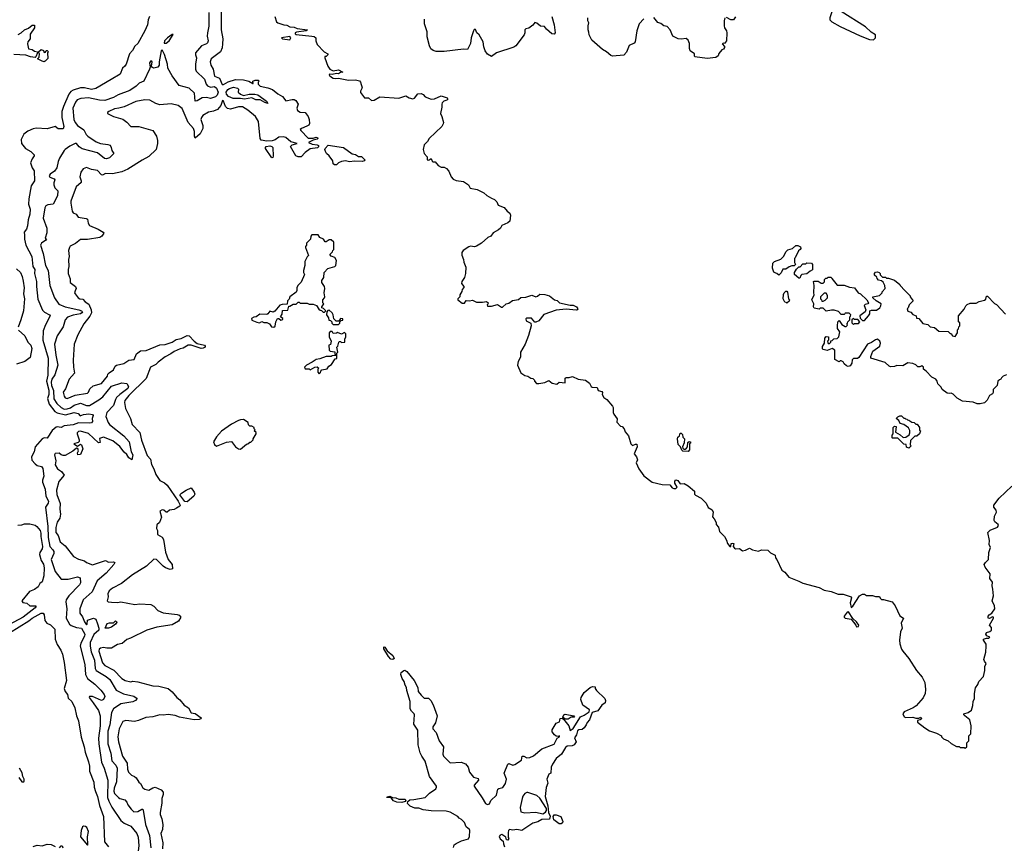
# Model space of a CAD drawing. Extents: x 1933546 to 2138868, y 524910 to 667279.
# Tile 393 of 466: x 2092663 to 2102433, y 566719 to 574925. Entities that reach past the tile are written whole.
import ezdxf

# ---------------------------------------------------------------- set-up
doc = ezdxf.new("R2010")
doc.units = 0

msp = doc.modelspace()

# ---------------------------------------------------------------- linework, layer by layer
at = {"layer": '0CON10XD'}
for points in [[(2094541.1, 574995), (2094538.3, 574861.7), (2094526.2, 574795), (2094522.4, 574762.4), (2094531.4, 574715), (2094525.7, 574695), (2094515, 574684.3), (2094466.2, 574663.8), (2094407.5, 574595), (2094406.2, 574575), (2094417.3, 574545), (2094407.1, 574482.9), (2094406.7, 574435), (2094415, 574412.7), (2094495, 574333.9), (2094512.1, 574285), (2094525, 574268.1), (2094555, 574255.8), (2094595, 574261.5), (2094615, 574244.3), (2094630.9, 574205), (2094622, 574175), (2094605, 574157.5), (2094555, 574141.6), (2094515, 574151.4), (2094475, 574148.4), (2094425, 574118.5), (2094405, 574116), (2094396.1, 574196.1), (2094345, 574245.3), (2094245, 574273.1), (2094176.7, 574366.7), (2094133.3, 574445), (2094129.2, 574485), (2094099.5, 574579.5), (2094076.2, 574625), (2094065, 574616.7), (2094047.6, 574505), (2094048.4, 574475), (2094035, 574452.5), (2093994.7, 574444.7), (2093979.2, 574449.2), (2093970.8, 574465), (2093976.8, 574506.8), (2093965, 574516.7), (2093952.2, 574495), (2093956.2, 574455), (2093951.1, 574435), (2093895, 574316.2), (2093848.6, 574295), (2093818.5, 574265), (2093755, 574222.7), (2093639.5, 574180.5), (2093595, 574153.1), (2093506.4, 574123.6), (2093454.4, 574125.6), (2093345, 574149), (2093268.1, 574141.9), (2093232.1, 574127.9), (2093215, 574106.9), (2093188.7, 574045), (2093200, 573935), (2093212.7, 573905), (2093235, 573876.1), (2093300.5, 573830.5), (2093321.8, 573785), (2093337.7, 573767.7), (2093422.8, 573712.8), (2093465, 573696), (2093537.5, 573687.5), (2093559.3, 573679.3), (2093571.9, 573655), (2093575.6, 573625), (2093597.5, 573595), (2093554.2, 573555), (2093525, 573543.8), (2093505, 573545.5), (2093434.8, 573604.8), (2093281.9, 573641.9), (2093253.1, 573663.1), (2093225, 573695.3), (2093212.5, 573695), (2093160.2, 573669.8), (2093114.5, 573635.5), (2093102.9, 573625), (2093059.1, 573550.9), (2093043.9, 573516.1), (2093030, 573455), (2093008.4, 573421.6), (2092965, 573390.8), (2092956, 573375), (2092961.4, 573361.4), (2093006.5, 573345), (2093010, 573335), (2093000, 573305), (2093002.9, 573285), (2093013.1, 573255), (2093040, 573225), (2093039.6, 573175), (2092995, 573094.7), (2092941.9, 573088.1), (2092923.7, 573076.3), (2092913.6, 573056.4), (2092897.1, 572955), (2092933.6, 572855), (2092932.4, 572807.6), (2092916.4, 572756.4), (2092927.5, 572745), (2092923.8, 572735), (2092878.9, 572705), (2092868.9, 572685), (2092896, 572605), (2092920, 572485), (2092944.3, 572435), (2092962.5, 572285), (2093007.1, 572165), (2093050.4, 572100.4), (2093115, 572073.7), (2093249.2, 572045), (2093275.8, 572035), (2093285.5, 572025), (2093280.9, 572015), (2093265, 572006), (2093195, 571992.7), (2093136.6, 571973.4), (2093115.5, 571945), (2093095.3, 571874.7)], [(2094660.7, 575015), (2094661.8, 574825), (2094678, 574735), (2094674.2, 574684.2), (2094673, 574647), (2094655.6, 574604.4), (2094564.1, 574535.9), (2094553.1, 574505), (2094559.2, 574475), (2094581.2, 574435), (2094594.3, 574365), (2094645, 574343.3), (2094672.4, 574282.4), (2094685, 574282.5), (2094732, 574308), (2094805, 574330.5), (2094885, 574329.2), (2094935, 574313.3), (2094975, 574290), (2094980, 574290), (2094977.5, 574315), (2095000, 574325), (2095030, 574325), (2095040, 574315), (2095030, 574305), (2095030, 574285), (2095050, 574265), (2095125, 574250), (2095170.8, 574230.8), (2095225, 574188.6), (2095272.1, 574162.1), (2095305, 574117.9), (2095365, 574131.7), (2095385, 574131.3), (2095402.8, 574122.8), (2095426.9, 574085), (2095414.1, 574045), (2095419.2, 574025), (2095445, 574008.5), (2095495, 574003.1), (2095524.7, 573964.7), (2095535.5, 573935), (2095540, 573895), (2095531.7, 573878.3), (2095511.1, 573868.9), (2095457.5, 573845), (2095447.5, 573835), (2095452.5, 573825), (2095525, 573750), (2095575, 573747.5), (2095605, 573758.8), (2095616.7, 573755), (2095620, 573745), (2095615, 573737.5), (2095575, 573730), (2095530, 573705), (2095565, 573690), (2095615, 573683.3), (2095626.2, 573675), (2095628, 573662), (2095616.4, 573653.6), (2095546.4, 573643.6), (2095495, 573607.5), (2095455, 573562.5), (2095425, 573564), (2095403.8, 573575), (2095350, 573665), (2095365, 573681.2), (2095417.5, 573697.5), (2095353.6, 573713.6), (2095305, 573756.7), (2095280.5, 573760.5), (2095235, 573758.6), (2095198.7, 573731.3), (2095169.2, 573720.8), (2095115, 573719.6), (2095060.4, 573730.4), (2095048.5, 573745), (2095031.5, 573915), (2095001.2, 573965), (2094928.2, 574028.2), (2094875, 574060.2), (2094835, 574060.6), (2094755, 574036.7), (2094725, 574041.8), (2094704.1, 574064.1), (2094685, 574116.9), (2094675, 574121.4), (2094658, 574072), (2094625.2, 574034.8), (2094584.7, 574015.3), (2094535, 574005.4), (2094480.5, 573975), (2094466.2, 573955), (2094461.6, 573935), (2094481.6, 573875), (2094479.3, 573845), (2094455, 573792.9), (2094405, 573750), (2094397.5, 573767.5), (2094397.7, 573815), (2094386.7, 573845), (2094334.2, 573905), (2094275, 574042.9), (2094235, 574074.2), (2094165, 574089.4), (2094055, 574080), (2094015, 574094), (2093955, 574127), (2093905, 574131), (2093815, 574111.3), (2093700.9, 574059.1), (2093646.2, 574046.2), (2093605, 574040), (2093547.5, 574015), (2093532.5, 574005), (2093532.5, 573995), (2093592.5, 573965), (2093685, 573935.8), (2093725, 573907.5), (2093765.7, 573865.7), (2093845, 573864.4), (2093985, 573823.3), (2094019.1, 573769.1), (2094030.9, 573725), (2094031.5, 573695), (2094017.1, 573635), (2093944.2, 573565.8), (2093878.3, 573531.7), (2093735, 573442.2), (2093675, 573414.4), (2093585, 573393.3), (2093512.7, 573397.3), (2093485, 573382.5), (2093474.6, 573384.6), (2093436.2, 573426.2), (2093375, 573436.9), (2093325, 573457.5), (2093291.2, 573445), (2093270.3, 573409.7), (2093259.2, 573365), (2093274, 573325), (2093272.3, 573307.7), (2093223.8, 573266.2), (2093171.4, 573125), (2093169.2, 573105), (2093182.7, 573022.7), (2093195, 573006.7), (2093222.5, 572995), (2093243.3, 572965), (2093322.7, 572952.7), (2093335, 572946), (2093340.9, 572905), (2093355, 572881.5), (2093440, 572845), (2093492.5, 572815), (2093498.8, 572805), (2093477.5, 572775), (2093456.6, 572763.4), (2093336.3, 572743.7), (2093265, 572741.8), (2093215, 572703.5), (2093163.9, 572676.1), (2093155.6, 572665), (2093145.8, 572635), (2093154.3, 572575), (2093146.8, 572543.2), (2093151.8, 572475), (2093144, 572445), (2093144.7, 572404.7), (2093162.8, 572352.8), (2093164.5, 572315), (2093215.8, 572275), (2093222, 572255), (2093212.5, 572232.5), (2093207.5, 572215), (2093212, 572202), (2093244.6, 572164.6), (2093260, 572155), (2093289.2, 572149.2), (2093312.9, 572125), (2093350.5, 572100.5), (2093373.2, 572045), (2093376.5, 572015), (2093359.4, 571980.6), (2093300.5, 571905), (2093240.6, 571795), (2093201.9, 571705), (2093192.9, 571545), (2093195.7, 571475), (2093205.8, 571415), (2093154.4, 571355), (2093118.6, 571261.4), (2093095, 571227.5), (2093105, 571186.7), (2093115, 571172.5), (2093135, 571164), (2093213, 571197), (2093335, 571218.8), (2093345, 571226.7), (2093359.8, 571260.2), (2093390.6, 571289.4), (2093476, 571315), (2093533.8, 571385), (2093536.2, 571405), (2093551.2, 571418.8), (2093595, 571449.6), (2093610.7, 571485), (2093623.5, 571495), (2093695, 571513.5), (2093745, 571543.8), (2093797.4, 571552.6), (2093822.7, 571607.3), (2093863.1, 571636.9), (2093917.8, 571642.2), (2094054.2, 571695.8), (2094105, 571701.6), (2094175.9, 571724.1), (2094215, 571750.3), (2094265, 571761.2), (2094325, 571789.2), (2094345, 571787.5), (2094393.8, 571733.8), (2094425, 571711.1), (2094495.8, 571695), (2094504.3, 571685), (2094502, 571675), (2094485, 571663.3), (2094465, 571659.5), (2094365, 571693.1), (2094335, 571693.3), (2094285, 571662.9), (2094255, 571658.9), (2094195, 571630.4), (2094163.6, 571606.4), (2094105, 571578.5), (2094036.4, 571526.4), (2094015, 571503.3), (2093961.9, 571475), (2093916.2, 571363.8), (2093744.6, 571195), (2093707.5, 571145), (2093702.5, 571125), (2093713.8, 571065), (2093763.8, 570965), (2093777.5, 570905), (2093855.6, 570825.6), (2093871.2, 570751.2), (2093927.3, 570597.3), (2093962.2, 570562.2), (2093970.7, 570510.7), (2093995.3, 570465.3), (2094015, 570409.2), (2094055, 570350.6), (2094098.2, 570328.2), (2094127.5, 570305), (2094234.6, 570144.6), (2094256.7, 570105), (2094252.5, 570095), (2094217.5, 570075), (2094195, 570063.8), (2094150, 570055), (2094125, 570037.5), (2094115, 570037.5), (2094092.5, 570055), (2094075, 570060), (2094053.9, 570046.1), (2094070, 569985), (2094050, 569935), (2094025, 569910), (2094020, 569875), (2094030, 569855), (2094030, 569815), (2094075, 569787.5), (2094090, 569765), (2094110.3, 569640.3), (2094136.2, 569565), (2094176, 569515), (2094177.5, 569475), (2094155, 569467.5), (2094110, 569485), (2094085, 569501.2), (2094021.2, 569565), (2093995, 569569.4), (2093919.5, 569500.5), (2093782.5, 569415), (2093671.5, 569328.5), (2093585, 569282.9), (2093550, 569255), (2093537, 569227), (2093540, 569195), (2093531.2, 569155), (2093540, 569145), (2093574.1, 569144.1), (2093635, 569140), (2093665, 569146.2), (2093805, 569118.8), (2093855, 569126.7), (2093965, 569119.2), (2093995, 569102.5), (2094035, 569060.5), (2094085, 569037.1), (2094225, 569020), (2094245, 569014), (2094262, 568995), (2094239.2, 568955), (2094175, 568916.4), (2094025, 568893.1), (2093924.2, 568865.8), (2093763.3, 568785), (2093725, 568772.5), (2093678.3, 568731.7), (2093635, 568723.8), (2093575, 568686.2), (2093525.9, 568685.9), (2093495, 568692.9), (2093465, 568687.5), (2093451.4, 568675), (2093447.5, 568655), (2093485, 568540.6), (2093508.5, 568515), (2093598.2, 568468.2), (2093675, 568385.7), (2093710, 568365), (2093765, 568352.5), (2093785, 568357.5), (2093835, 568352.5), (2093983.6, 568313.6), (2094045, 568310), (2094135, 568286.7), (2094175, 568252.5), (2094221.1, 568195), (2094252.4, 568172.4), (2094295, 568120.8), (2094339.4, 568095), (2094363.1, 568043.1), (2094405, 568038.9), (2094462.5, 567995), (2094458.8, 567985), (2094445, 567978.6), (2094395, 567973.3), (2094249.6, 567999.6), (2094205, 568016.1), (2094135, 568026.7), (2094085, 568020.8), (2094055, 568025.7), (2093985, 568006), (2093915, 567998), (2093840.8, 567969.2)], [(2101135, 574724.2), (2101153.3, 574745), (2101155.7, 574775), (2101111, 574801), (2101055.1, 574855.1), (2100814.9, 575004.9), (2100745, 575025.3), (2100735, 575024.6), (2100725.6, 575014.4), (2100700.5, 574945), (2100703, 574925), (2100721.4, 574905), (2100805, 574856.6), (2101002.5, 574765), (2101095, 574729.7), (2101135, 574724.2)], [(2093951.2, 574955), (2093938.2, 574925), (2093930.4, 574875), (2093903.5, 574815), (2093835, 574690), (2093805, 574662), (2093781.1, 574618.9), (2093752.7, 574587.3), (2093719.4, 574485), (2093706, 574464), (2093681.4, 574445), (2093658.9, 574385), (2093569.1, 574330.9), (2093418.9, 574241.1), (2093375, 574231.8), (2093305, 574248.5), (2093265, 574246.9), (2093193.8, 574226.2), (2093169, 574211), (2093150.7, 574185), (2093097, 574063), (2093082.3, 574015), (2093082.3, 573955), (2093101.2, 573865), (2093095, 573842.5), (2093045, 573841.4), (2093013.9, 573863.9), (2092935, 573841.1), (2092825, 573849.2), (2092795, 573842.3), (2092745, 573819.1), (2092705, 573788.9), (2092676.4, 573735), (2092681.5, 573695), (2092721.1, 573645), (2092775, 573616.6), (2092806.2, 573585), (2092806.2, 573573.8), (2092786, 573545), (2092771.4, 573505), (2092786.5, 573455), (2092807.3, 573425), (2092809.6, 573325), (2092775.4, 573275), (2092751.9, 573145), (2092750.8, 573095), (2092768.2, 573045), (2092764.6, 572995.4), (2092746.9, 572936.9), (2092741.4, 572878.6), (2092728.8, 572845), (2092706, 572815), (2092711.9, 572785), (2092710, 572745), (2092724.7, 572685), (2092783, 572573), (2092794.1, 572475), (2092811.5, 572445), (2092809.6, 572405), (2092830, 572325), (2092828.5, 572275), (2092842.1, 572152.1), (2092889.9, 572039.9), (2092910.6, 572020.6), (2092960, 571995), (2092966.7, 571985), (2092920, 571895), (2092894.8, 571835), (2092892.5, 571745), (2092946.4, 571566.4), (2092943.1, 571395), (2092927.2, 571335), (2092953.4, 571246.6), (2092951.8, 571205), (2092939.3, 571165), (2092956.9, 571106.9), (2093011.2, 571035), (2093035, 571020.9), (2093116.2, 571003.8), (2093205, 571024.4), (2093243.3, 571015), (2093262.7, 570992.7), (2093295.3, 571004.7), (2093347.7, 571012.3), (2093384, 571005), (2093392.7, 570995), (2093382.5, 570965), (2093384.5, 570935.5), (2093375, 570923.3), (2093355, 570919.1), (2093245, 570922.6), (2093195, 570902.4), (2093105, 570892.1), (2093075, 570876.6), (2093035.5, 570884.5), (2093025, 570879.1), (2092983.5, 570846.5), (2092935, 570771.4), (2092905, 570774.3), (2092885, 570762.6), (2092817.4, 570685), (2092805, 570634.4), (2092779.2, 570585), (2092783.5, 570553.5), (2092815, 570515.3), (2092835, 570501), (2092878.8, 570488.8), (2092890.9, 570470.9), (2092901.8, 570395), (2092888.8, 570355), (2092889.1, 570335), (2092914.5, 570265), (2092923.3, 570195), (2092948.6, 570145), (2092945, 570125.6), (2092919.1, 570085), (2092941, 569895), (2092945.1, 569785.1), (2092960.5, 569695), (2092992.5, 569662.5), (2093000.9, 569645), (2093000, 569625), (2092975, 569566), (2092983.8, 569535), (2093015.5, 569445.5), (2093075, 569372.1), (2093145, 569371.8), (2093235, 569393.8), (2093261.9, 569385), (2093265.6, 569335), (2093257.3, 569315), (2093149.3, 569205), (2093122.8, 569165), (2093119.3, 569145), (2093129.7, 569075), (2093125.3, 568985), (2093155.5, 568925), (2093175, 568910.3), (2093225, 568891.2), (2093275, 568883.4), (2093307.6, 568825), (2093306.4, 568805), (2093268.7, 568735), (2093263.8, 568705), (2093309.3, 568525), (2093314.8, 568424.8), (2093334.8, 568384.8), (2093407.2, 568327.2), (2093468.3, 568268.3), (2093500, 568225), (2093507.1, 568205), (2093494.4, 568175), (2093475, 568166.7), (2093384.7, 568205.3), (2093355, 568205.4), (2093350.8, 568195), (2093393.5, 568145), (2093445, 568065.8), (2093461.2, 568015), (2093461.6, 567915), (2093446.3, 567793.7), (2093447.6, 567737.6), (2093474.7, 567555), (2093502.7, 567495), (2093537.6, 567375), (2093534.8, 567205), (2093546.7, 567166.7), (2093576.5, 567106.5), (2093665, 566973.8)], [(2095193.3, 574955), (2095210, 574905), (2095223, 574893), (2095283, 574873), (2095315, 574870), (2095345, 574852.5), (2095385, 574850), (2095417, 574837), (2095520, 574825), (2095505, 574813.3), (2095408.3, 574801.7), (2095397, 574793), (2095396.7, 574785), (2095405, 574778.8), (2095563, 574763), (2095585, 574757.5), (2095600, 574745), (2095600, 574715), (2095615, 574680), (2095685, 574607.5), (2095720, 574585), (2095720, 574575), (2095705, 574560), (2095691.7, 574558.3), (2095690, 574545), (2095720, 574465), (2095738.8, 574435), (2095775, 574416), (2095826.4, 574426.4), (2095870, 574405), (2095845, 574400), (2095825, 574388), (2095805, 574391.2), (2095765, 574382), (2095737.5, 574382.5), (2095735, 574373.3), (2095756.7, 574355), (2095775, 574344), (2095800.7, 574340.7)], [(2097942.5, 574955), (2097965.8, 574875), (2097976.7, 574795), (2097965, 574780), (2097942.5, 574785), (2097890.7, 574830.7), (2097871.7, 574858.3), (2097830.4, 574860.5), (2097795, 574891.2), (2097774.3, 574895.7), (2097755, 574870), (2097715, 574840), (2097685, 574833.3), (2097676.7, 574825), (2097676.2, 574795), (2097668.8, 574775), (2097585, 574664.2), (2097565, 574652.5), (2097395, 574596), (2097345, 574560), (2097303.6, 574583.6), (2097280, 574615), (2097267.5, 574655), (2097262.5, 574705), (2097223, 574773), (2097200, 574795), (2097185, 574826.7), (2097173.9, 574826.1), (2097167.5, 574815), (2097143.3, 574745), (2097135, 574690), (2097105, 574630), (2097065, 574631.2), (2096875, 574609.4), (2096795, 574609.5), (2096765, 574618.2), (2096743.5, 574635), (2096730.9, 574665), (2096707.5, 574755), (2096705.8, 574805), (2096680, 574885), (2096680.7, 574930.7)], [(2098855, 574932), (2098809.2, 574885), (2098787.5, 574815), (2098768.8, 574705), (2098758.7, 574691.3), (2098710, 574670), (2098685, 574602.5), (2098657, 574573), (2098545, 574563.8), (2098529.3, 574569.3), (2098485, 574607.5), (2098445, 574627.5), (2098340.7, 574720.7), (2098312.5, 574775), (2098311.7, 574801.7), (2098302.5, 574825), (2098302.5, 574865), (2098310, 574895), (2098300, 574915), (2098300, 574945)], [(2099660, 574945), (2099652.5, 574915), (2099652.5, 574865), (2099657.5, 574845), (2099676.7, 574815), (2099680, 574795), (2099676.4, 574713.6), (2099655, 574690), (2099645, 574692.5), (2099632.5, 574685), (2099655, 574660), (2099655, 574650), (2099646.4, 574633.6), (2099630, 574625), (2099601.2, 574588.8), (2099593.3, 574565), (2099570.7, 574549.3), (2099485, 574538.8), (2099362.5, 574555), (2099357.5, 574565), (2099360, 574585), (2099316.4, 574616.4), (2099309.3, 574639.3), (2099307.7, 574687.7), (2099295, 574722.5), (2099275, 574737.5), (2099225, 574730), (2099196.4, 574736.4), (2099142.3, 574762.3), (2099117.5, 574825), (2099088.3, 574858.3), (2099055, 574864), (2099025.7, 574885.7), (2098995, 574896.2), (2098955, 574945.7)], [(2099766.4, 574953.6), (2099745, 574922.5), (2099720, 574925), (2099675, 574947.5)], [(2092649.3, 574779.3), (2092678.8, 574795), (2092710, 574825), (2092748.6, 574841.4), (2092785, 574870), (2092809.3, 574869.3), (2092810, 574845), (2092768, 574782), (2092766, 574735), (2092744.1, 574705.9), (2092741.2, 574685), (2092750, 574635), (2092785, 574628.8), (2092810.9, 574610.9), (2092840, 574605), (2092840, 574595), (2092822.5, 574555), (2092815, 574550), (2092770, 574555), (2092725, 574574), (2092605, 574580)], [(2094095, 574692.5), (2094115, 574692.9), (2094145, 574715.8), (2094185, 574776.7), (2094175, 574777.5), (2094128.6, 574745), (2094100.8, 574715), (2094095, 574692.5)], [(2095345, 574724), (2095354, 574745), (2095345, 574758), (2095260, 574745), (2095270, 574735), (2095345, 574724)], [(2092905, 574507.5), (2092885, 574513.3), (2092840, 574535), (2092857.5, 574552.5), (2092860, 574585), (2092850, 574605), (2092875, 574627.5), (2092898.3, 574618.3), (2092905, 574600), (2092918.3, 574601.7), (2092925, 574620), (2092935, 574620), (2092947.5, 574605), (2092940, 574595), (2092941.7, 574538.3), (2092915, 574512.5), (2092905, 574507.5)], [(2095800.7, 574340.7), (2095825, 574343.3), (2095925, 574323.3), (2095995, 574326.7), (2096035, 574317.5), (2096045.8, 574305.8), (2096062.5, 574247.5), (2096043, 574217), (2096043, 574203), (2096085, 574150), (2096125, 574150), (2096155, 574122.5), (2096180, 574125), (2096235, 574157.5), (2096425, 574147.5), (2096495, 574167.5), (2096528.3, 574148.3), (2096565, 574140), (2096580, 574145), (2096615, 574190), (2096645, 574192.5), (2096665, 574182.5), (2096685, 574160), (2096747, 574137), (2096779.3, 574140.7), (2096845, 574167.5), (2096905, 574150), (2096910, 574135), (2096900, 574125), (2096870, 574115), (2096855, 574100), (2096850, 574085), (2096852.5, 574055), (2096840, 573995), (2096853, 573963), (2096866.7, 573905), (2096865, 573890), (2096852.5, 573865), (2096727.5, 573745), (2096710, 573715), (2096675, 573682.5), (2096667.5, 573635), (2096675, 573597.5), (2096707.5, 573565), (2096707.5, 573535), (2096715, 573530), (2096727, 573533), (2096745, 573547.5), (2096755, 573520), (2096763, 573513), (2096785, 573512.5), (2096815, 573477.5), (2096845, 573460), (2096875, 573462.5), (2096898.3, 573448.3), (2096920.7, 573420.7), (2096943.6, 573363.6), (2096965, 573342.5), (2096995, 573330), (2097067.7, 573317.7), (2097116.4, 573286.4), (2097133.9, 573253.9), (2097200.7, 573240.7), (2097270, 573205), (2097299.3, 573179.3), (2097345, 573152.5), (2097375, 573140), (2097398.3, 573118.3), (2097410, 573085), (2097469.3, 573059.3), (2097500, 573025), (2097527.5, 573005), (2097533.3, 572985), (2097527.5, 572925), (2097505, 572907.5), (2097447, 572883), (2097432.5, 572855), (2097415, 572837.5), (2097360.7, 572809.3), (2097337.5, 572775), (2097307.7, 572762.3), (2097244.1, 572705.9), (2097195, 572676.7), (2097175, 572671.2), (2097135, 572676.7), (2097118.3, 572671.7), (2097062.5, 572635), (2097050, 572615), (2097051.7, 572588.3), (2097067.5, 572545), (2097068.3, 572518.3), (2097089.3, 572469.3), (2097087.5, 572405), (2097077.5, 572365), (2097050, 572325), (2097047.5, 572305), (2097070, 572275), (2097070, 572265), (2097053, 572247), (2097051.7, 572228.3), (2097030, 572195), (2097030, 572175), (2097010, 572155), (2097010, 572145), (2097055, 572110), (2097075, 572112.5), (2097092.5, 572137.5), (2097126.7, 572133.3), (2097155, 572140), (2097195, 572120), (2097255, 572120), (2097295, 572127.5), (2097310, 572115), (2097308.3, 572101.7), (2097300, 572095), (2097305, 572080), (2097345, 572080), (2097405, 572096.7), (2097445, 572070), (2097455, 572070), (2097490, 572105), (2097515, 572112.5), (2097553.8, 572136.2), (2097611.7, 572148.3), (2097635, 572166), (2097685, 572170), (2097745, 572189.2), (2097785, 572174), (2097800.8, 572179.2), (2097825, 572200), (2097873, 572197), (2097920, 572185), (2097970, 572145), (2097996.1, 572136.1), (2098020, 572115), (2098125, 572092.5), (2098155, 572091.8), (2098187.5, 572075), (2098200, 572055), (2098195.5, 572044.5), (2098185, 572041.4), (2098085, 572052), (2097985, 572042.5), (2097865, 571997.5), (2097813, 571937), (2097785, 571922.5), (2097773.6, 571923.6), (2097741.7, 571961.7), (2097695, 571961.2), (2097686.7, 571955), (2097688, 571935), (2097733.8, 571913.8), (2097738.8, 571885), (2097711.7, 571788.3), (2097677.7, 571702.3), (2097631.2, 571625), (2097633.3, 571575), (2097608.3, 571531.7), (2097602.5, 571495), (2097635, 571420), (2097675, 571392.5), (2097705, 571386.7), (2097735, 571367.5), (2097755, 571362.5), (2097770, 571345), (2097770, 571335), (2097790, 571315), (2097815, 571312.5), (2097875, 571322.5), (2097915, 571342.5), (2097946.1, 571316.1), (2097991.7, 571308.3), (2098015, 571326.7), (2098075, 571320), (2098075, 571366.2), (2098085, 571373.8), (2098115, 571372), (2098147.7, 571382.3), (2098205, 571357.5), (2098275.9, 571345.9), (2098315.9, 571315.9), (2098334.2, 571284.2), (2098345, 571276.7), (2098393.3, 571273.3), (2098404, 571244), (2098440, 571235), (2098446.4, 571223.6), (2098443.8, 571203.8), (2098460, 571175), (2098490, 571155), (2098545, 571090), (2098552.5, 571075), (2098552.5, 571025), (2098558.3, 571008.3), (2098591.7, 570961.7), (2098588.3, 570928.3), (2098625, 570890), (2098640, 570885), (2098660, 570865), (2098670, 570835), (2098702.5, 570795), (2098727.5, 570715), (2098745, 570697.5), (2098775, 570712.5), (2098785, 570710), (2098791.2, 570685), (2098761.2, 570615), (2098783.3, 570585), (2098792.5, 570555), (2098780, 570525), (2098806.7, 570465), (2098855, 570397.5), (2098940, 570335), (2099039.3, 570309.3), (2099115, 570307.5), (2099138.3, 570278.3), (2099155, 570270), (2099175, 570272.5), (2099187.5, 570285), (2099163.3, 570325), (2099162.5, 570345), (2099175, 570356.2), (2099195, 570351.2), (2099215, 570316.2), (2099255, 570320), (2099297, 570297), (2099360, 570245), (2099360, 570215), (2099370, 570205), (2099426.4, 570176.4), (2099476.1, 570126.1), (2099493.6, 570083.6), (2099535, 570060), (2099542.5, 570035), (2099538.3, 569988.3), (2099555, 569970), (2099572.5, 569935), (2099572.5, 569915), (2099596.1, 569886.1), (2099607.5, 569845), (2099657.5, 569795), (2099677.7, 569757.7), (2099686.7, 569725), (2099710, 569695), (2099720, 569695), (2099723.3, 569725), (2099735, 569730), (2099747.5, 569725), (2099742.5, 569695), (2099755, 569677.5), (2099765, 569673.3), (2099805, 569676.7), (2099835, 569652.5), (2099865, 569657.5), (2099905, 569680), (2099935, 569662.5), (2099995, 569647.5), (2100025, 569662.5), (2100085, 569657.5), (2100111.7, 569631.7), (2100159.3, 569609.3), (2100163, 569583), (2100177, 569567), (2100225, 569460), (2100255, 569440), (2100295, 569392.5), (2100395, 569352.5), (2100435, 569330), (2100595, 569286.7), (2100645, 569263.3), (2100715, 569250), (2100785, 569221.2), (2100833.6, 569223.6), (2100845, 569218.8), (2100912.5, 569195), (2100916.7, 569185), (2100902.9, 569135), (2100915, 569090), (2100928.3, 569101.7), (2100997.5, 569205), (2101025, 569222.5), (2101045, 569222.5), (2101065, 569210), (2101125, 569210), (2101155, 569200), (2101195, 569200), (2101201.7, 569181.7), (2101215, 569170), (2101235, 569170), (2101320, 569145), (2101350, 569105), (2101397, 569007), (2101432.5, 568985), (2101410, 568935), (2101420, 568885), (2101401.7, 568848.3), (2101392, 568765), (2101395, 568730), (2101413.3, 568675), (2101425, 568657.5), (2101485, 568582.5), (2101562.5, 568465), (2101618.3, 568398.3), (2101643.3, 568345), (2101650, 568275), (2101646.7, 568235), (2101627, 568193), (2101557.5, 568115), (2101527, 568093), (2101440, 568055), (2101427.5, 568035), (2101440, 568005), (2101455, 567996.7), (2101525, 568002.5), (2101555, 567990), (2101585, 567990), (2101605, 568000), (2101612.5, 567985), (2101597, 567973), (2101571.7, 567968.3), (2101573, 567953), (2101643.6, 567893.6), (2101690, 567865), (2101761.7, 567841.7), (2101810, 567815), (2101810, 567805), (2101830, 567785), (2101875, 567767.5), (2101905, 567740), (2101958.3, 567708.3), (2101985, 567710), (2101995, 567700), (2102035, 567700), (2102043.3, 567693.3), (2102060, 567705), (2102060, 567745), (2102080, 567765), (2102080, 567815), (2102100, 567835), (2102102.5, 567915), (2102090, 567975), (2102040, 568015), (2102030, 568025), (2102030, 568035), (2102075, 568046.2), (2102108.3, 568071.7), (2102121.7, 568118.3), (2102122.5, 568155), (2102137.5, 568185), (2102137.5, 568235), (2102148.3, 568291.7), (2102170, 568325), (2102180, 568355), (2102226.7, 568405), (2102240, 568465), (2102240, 568505), (2102253.3, 568535), (2102236.2, 568556.2), (2102230, 568575), (2102250, 568645), (2102253.8, 568705), (2102251.4, 568725), (2102226.2, 568765), (2102226.7, 568775), (2102255, 568786.2), (2102280, 568785), (2102290, 568795), (2102259.6, 568809.5), (2102250, 568825), (2102257.7, 568842.3), (2102290, 568850), (2102306.7, 568865), (2102305, 568890), (2102287.5, 568915), (2102326.2, 568985), (2102326.2, 568995), (2102315, 568996.7), (2102285, 568980), (2102273.8, 568985), (2102271.4, 569005), (2102281.7, 569018.3), (2102310, 569035), (2102340, 569075), (2102336.7, 569105), (2102311.2, 569155), (2102326.4, 569206.4), (2102320.7, 569270.7), (2102313.3, 569305), (2102315, 569340), (2102288.3, 569378.3), (2102292.5, 569425), (2102241.7, 569491.7), (2102234.4, 569515), (2102245, 569536.2), (2102275.8, 569565), (2102280, 569635), (2102295.8, 569685), (2102281.2, 569715), (2102285.6, 569755), (2102269.2, 569835), (2102291.2, 569858.8), (2102365, 569887.1), (2102374.4, 569905), (2102370.8, 569915), (2102338.8, 569938.8), (2102332.1, 569952.1), (2102335.4, 569995), (2102356.5, 570036.5), (2102352, 570055), (2102330, 570085), (2102328.8, 570105), (2102382, 570175), (2102506.7, 570295)], [(2095125, 574093.8), (2095095, 574103.1), (2095050.4, 574130.4), (2095005, 574128.4), (2094965, 574149.1), (2094895, 574136.6), (2094855, 574143.6), (2094782.7, 574142.7), (2094735, 574163.3), (2094716.1, 574185), (2094713, 574205), (2094728.4, 574231.6), (2094745, 574243.5), (2094785, 574254.7), (2094825, 574246.6), (2094834.5, 574235), (2094829.1, 574205), (2094855, 574185.3), (2094885, 574173.7), (2094940, 574185), (2094995, 574184.8), (2095025, 574177.9), (2095086.6, 574136.6), (2095111.5, 574115), (2095125, 574093.8)], [(2095165, 573553.8), (2095101.4, 573645), (2095100.8, 573655), (2095110, 573665), (2095145, 573672.7), (2095165.3, 573665.3), (2095173.3, 573655), (2095178.3, 573571.7), (2095175, 573557.5), (2095165, 573553.8)], [(2095805, 573484), (2095785, 573484.2), (2095775, 573493.3), (2095768.8, 573525), (2095734.2, 573574.2), (2095707.5, 573595), (2095696.7, 573615), (2095690, 573635), (2095693.8, 573645), (2095725, 573680.8), (2095877.5, 573655), (2095963, 573593), (2095995, 573586), (2096025, 573567.5), (2096055, 573566.2), (2096086, 573535), (2096085, 573524), (2096061.2, 573518.8), (2095985, 573521.4), (2095935, 573514.3), (2095895, 573522.5), (2095855, 573518.8), (2095825, 573503.8), (2095805, 573484)], [(2095185, 571872.5), (2095197, 571883), (2095203, 571927), (2095221.7, 571958.3), (2095235, 571960), (2095255, 571942.5), (2095275, 571950), (2095275, 571960), (2095250, 571975), (2095268.8, 572001.2), (2095271.7, 572038.3), (2095325, 572040), (2095335, 572080), (2095345, 572080), (2095375, 572100), (2095405, 572100), (2095425, 572120), (2095435, 572120), (2095445, 572110), (2095515, 572110), (2095535, 572100), (2095575, 572102.5), (2095606.4, 572086.4), (2095631.7, 572051.7), (2095645, 572040), (2095658.3, 572038.3), (2095675, 572020), (2095688.3, 572021.7), (2095700, 572035), (2095678.3, 572058.3), (2095660, 572065), (2095660, 572075), (2095680, 572105), (2095670, 572115), (2095670, 572145), (2095687, 572163), (2095690, 572175), (2095682.5, 572215), (2095690, 572255), (2095687.5, 572275), (2095660, 572315), (2095660, 572335), (2095680, 572365), (2095682.5, 572415), (2095720, 572455), (2095790, 572475), (2095800, 572485), (2095807.5, 572535), (2095790, 572565), (2095755, 572577.5), (2095740, 572595), (2095768.3, 572621.7), (2095770, 572635), (2095780, 572645), (2095780, 572715), (2095755, 572740), (2095735, 572740), (2095705, 572720), (2095695, 572720), (2095676.4, 572746.4), (2095641.7, 572761.7), (2095625, 572790), (2095561.7, 572788.3), (2095553, 572777), (2095550, 572745), (2095510, 572705), (2095510, 572685), (2095500, 572675), (2095500, 572665), (2095530, 572585), (2095515, 572570), (2095492.5, 572525), (2095492.5, 572485), (2095477.5, 572435), (2095477.5, 572415), (2095487.5, 572395), (2095455, 572320), (2095425, 572290), (2095412.5, 572265), (2095412.5, 572235), (2095405, 572220), (2095342.5, 572175), (2095338.3, 572151.7), (2095320, 572135), (2095318.3, 572101.7), (2095268.3, 572098.3), (2095245, 572092.5), (2095195, 572030), (2095177.5, 572022.5), (2095145, 572030), (2095126, 572004), (2095115, 572000), (2095045, 572002.5), (2095010, 571975), (2094985, 571972.5), (2094963, 571957), (2094965, 571942.5), (2095015, 571921.2), (2095043, 571917), (2095065, 571927.5), (2095085, 571917.5), (2095115, 571917.5), (2095140, 571905), (2095160, 571875), (2095185, 571872.5)], [(2100195, 572390), (2100177, 572407), (2100165, 572407.5), (2100145, 572420), (2100133, 572457), (2100135, 572507.5), (2100153.9, 572526.1), (2100215, 572547.5), (2100242.5, 572575), (2100267.5, 572625), (2100285, 572640), (2100330, 572655), (2100365, 572682.5), (2100385, 572682.5), (2100409.3, 572669.3), (2100412.5, 572655), (2100407.5, 572645), (2100389.3, 572630.7), (2100358.3, 572561.7), (2100350, 572555), (2100350, 572515), (2100360, 572495), (2100347, 572483), (2100325, 572482.5), (2100299.3, 572470.7), (2100265, 572447.5), (2100235, 572450), (2100218.3, 572411.7), (2100195, 572390)], [(2092630.9, 572450.9), (2092670, 572415), (2092687, 572377), (2092698, 572328), (2092705.7, 572264.3), (2092700, 572205), (2092710, 572155), (2092701.2, 572035), (2092675.8, 571944.2), (2092646.4, 571873.6)], [(2100405, 572360), (2100395, 572360), (2100352.5, 572395), (2100352.5, 572415), (2100370.7, 572449.3), (2100395, 572470), (2100408.3, 572471.7), (2100435, 572500), (2100465, 572500), (2100475, 572510), (2100518.3, 572508.3), (2100530, 572495), (2100528.3, 572441.7), (2100505, 572430), (2100475, 572403.3), (2100423.9, 572396.1), (2100412.5, 572385), (2100405, 572360)], [(2101806.7, 571276.7), (2101775, 571310), (2101767, 571337), (2101752.5, 571355), (2101715, 571377.5), (2101656.4, 571436.4), (2101630, 571455), (2101630, 571475), (2101615, 571490), (2101595, 571480), (2101575, 571480), (2101555, 571500), (2101525, 571512.5), (2101475, 571520), (2101425, 571490), (2101365, 571492.5), (2101345, 571482.5), (2101305, 571480), (2101290, 571485), (2101251.7, 571521.7), (2101110, 571565), (2101108.3, 571581.7), (2101127.5, 571635), (2101196.7, 571685), (2101203.3, 571715), (2101197.5, 571735), (2101175, 571752.5), (2101155, 571747.5), (2101115, 571720), (2101075, 571702.5), (2100988.3, 571571.7), (2100975, 571560), (2100935, 571560), (2100921.7, 571548.3), (2100920, 571515), (2100905, 571490), (2100885, 571482.5), (2100868.3, 571488.3), (2100845, 571510), (2100835, 571530), (2100815, 571540), (2100805, 571540), (2100795, 571530), (2100750.7, 571550.7), (2100750, 571645), (2100725, 571660), (2100675, 571642.5), (2100635, 571650), (2100628.3, 571658.3), (2100628.3, 571681.7), (2100650, 571715), (2100652.5, 571765), (2100665, 571780), (2100690, 571775), (2100690, 571745), (2100680, 571735), (2100685, 571710), (2100698.3, 571711.7), (2100710, 571725), (2100711.7, 571738.3), (2100725, 571740), (2100743, 571757), (2100775, 571760), (2100790, 571775), (2100802.5, 571825), (2100778.3, 571858.3), (2100777.5, 571885), (2100780, 571925), (2100795, 571940), (2100820.7, 571900.7), (2100855, 571880), (2100865, 571880), (2100878.3, 571891.7), (2100870, 571905), (2100878.3, 571911.7), (2100880, 571925), (2100900, 571945), (2100900, 571975), (2100908.3, 571981.7), (2100910, 571995), (2100895, 572010), (2100855, 572010), (2100850, 572005), (2100845, 572000), (2100815, 572000), (2100788.3, 572028.3), (2100745, 572040), (2100718.3, 572041.7), (2100665, 572030), (2100635, 572060), (2100605, 572060), (2100595, 572050), (2100545, 572060), (2100540, 572075), (2100542.5, 572105), (2100522.5, 572145), (2100547.5, 572195), (2100542.5, 572215), (2100547.5, 572285), (2100540, 572325), (2100545, 572330), (2100585, 572330), (2100615, 572310), (2100635, 572310), (2100648.3, 572321.7), (2100650, 572345), (2100661.7, 572358.3), (2100675, 572360), (2100685, 572370), (2100715, 572370), (2100720, 572355), (2100775, 572290), (2100845, 572290), (2100898.3, 572268.3), (2100945, 572262.5), (2100983.6, 572213.6), (2101005, 572202.5), (2101067.5, 572145), (2101086.7, 572115), (2101080, 572105), (2101053, 572097), (2101043, 572087), (2101057.5, 572045), (2101052.5, 572025), (2101000, 571985), (2101001.7, 571961.7), (2101025, 571940), (2101045, 571940), (2101086.4, 571983.6), (2101097.5, 572005), (2101100, 572035), (2101115, 572042.5), (2101165, 572040), (2101196.4, 572063.6), (2101207, 572083), (2101210, 572105), (2101160, 572135), (2101130, 572165), (2101130, 572175), (2101195, 572187.5), (2101220, 572215), (2101220, 572225), (2101250, 572255), (2101247.5, 572285), (2101229.3, 572319.3), (2101215, 572332.5), (2101185, 572340), (2101170, 572355), (2101168.3, 572368.3), (2101145, 572390), (2101143.6, 572406.4), (2101155, 572420), (2101175, 572422.5), (2101190, 572415), (2101200, 572405), (2101201.7, 572391.7), (2101225, 572370), (2101255, 572370), (2101265, 572360), (2101285, 572360), (2101345, 572340), (2101396.4, 572296.4), (2101400, 572285), (2101447.5, 572235), (2101500, 572185), (2101500, 572175), (2101527.5, 572135), (2101490, 572095), (2101480, 572065), (2101470, 572055), (2101475, 572030), (2101505, 572020), (2101525, 572000), (2101560, 571985), (2101561.7, 571961.7), (2101585, 571960), (2101625, 571910), (2101675, 571897.5), (2101697.5, 571877.5), (2101739.6, 571869.5), (2101783, 571833), (2101875, 571830), (2101895, 571810), (2101905, 571810), (2101920, 571785), (2101945, 571780), (2101970, 571815), (2101970, 571845), (2101980, 571855), (2101983, 571877), (2101990, 571885), (2101990, 571915), (2101980, 571925), (2101980, 571985), (2102035, 572050), (2102050, 572085), (2102063, 572097), (2102095, 572110), (2102155, 572110), (2102183, 572127), (2102235, 572140), (2102248.3, 572151.7), (2102255, 572180), (2102265, 572180), (2102337, 572107), (2102356.4, 572096.4), (2102445, 572002.5)], [(2100275, 572110), (2100268.3, 572118.3), (2100255, 572120), (2100240, 572155), (2100243, 572197), (2100250, 572215), (2100265, 572230), (2100275, 572230), (2100281.7, 572221.7), (2100290, 572155), (2100300, 572145), (2100298.3, 572131.7), (2100275, 572110)], [(2100635, 572130), (2100655, 572140), (2100677, 572163), (2100677, 572187), (2100665, 572210), (2100645, 572210), (2100610, 572175), (2100610, 572155), (2100620, 572145), (2100621.7, 572131.7), (2100635, 572130)], [(2095825, 571900), (2095838.3, 571911.7), (2095840, 571925), (2095851.7, 571938.3), (2095868.3, 571941.7), (2095870, 571955), (2095845, 571960), (2095828.3, 571931.7), (2095801.7, 571931.7), (2095780, 571955), (2095772.5, 571995), (2095762.5, 572015), (2095735, 572040), (2095721.7, 572038.3), (2095710, 572025), (2095707.5, 571995), (2095727.5, 571965), (2095731.7, 571941.7), (2095748.3, 571938.3), (2095760, 571925), (2095761.7, 571911.7), (2095775, 571900), (2095825, 571900)], [(2100935, 571900), (2100945, 571910), (2100985, 571910), (2101000, 571925), (2100978.3, 571948.3), (2100945, 571950), (2100935, 571960), (2100920, 571945), (2100920, 571915), (2100935, 571900)], [(2093095.3, 571874.7), (2093034.5, 571785), (2093009.7, 571705), (2093019.8, 571595), (2093041.5, 571495), (2093010.1, 571399.9), (2092980.9, 571355), (2092975.8, 571325), (2092979.6, 571295), (2092998.3, 571245), (2093001.6, 571161.6), (2093031.7, 571115), (2093075, 571074.7), (2093105, 571058.7), (2093135, 571061.1), (2093166.8, 571073.2), (2093205, 571097.5), (2093265, 571118.4), (2093325, 571094.6), (2093355.4, 571094.6), (2093448.9, 571151.1), (2093487.6, 571182.4), (2093575, 571285.3), (2093675, 571320.9), (2093725, 571312.9), (2093741.5, 571285), (2093736.3, 571265), (2093655, 571205.5), (2093624.8, 571175), (2093612.6, 571155), (2093595.1, 571094.9), (2093526.9, 571025), (2093518.7, 570985), (2093539.2, 570925), (2093552.5, 570905), (2093695, 570793.3), (2093748.1, 570735), (2093768.1, 570635), (2093784.6, 570605), (2093775, 570556.7), (2093746.9, 570575), (2093727.6, 570607.6), (2093700.9, 570630.9), (2093655, 570689.2), (2093585.4, 570745), (2093495, 570779.6), (2093455, 570767.5), (2093463, 570727), (2093446, 570724), (2093345, 570817.8), (2093265, 570840), (2093245, 570837.1), (2093233.3, 570825), (2093233.3, 570815), (2093252.5, 570755), (2093251.7, 570738.3), (2093241.7, 570728.3), (2093200, 570715), (2093235, 570690), (2093265, 570710), (2093277.5, 570705), (2093288.8, 570665), (2093265, 570610), (2093240, 570605), (2093237.5, 570625), (2093246.4, 570646.4), (2093238.8, 570668.8), (2093225, 570672.5), (2093188.8, 570641.2), (2093115, 570600), (2093095, 570597.5), (2093075, 570603.8), (2093055, 570623.3), (2093015, 570620), (2093008, 570605), (2093020, 570545), (2093016, 570505), (2093037, 570467), (2093078.5, 570438.5), (2093102.5, 570405), (2093050.5, 570339.5), (2093029.4, 570255), (2093031.7, 570211.7), (2093062.9, 570122.9), (2093060, 570065), (2093068, 570015), (2093061.4, 569975), (2093034.4, 569935.6), (2093020, 569885), (2093023.1, 569835), (2093044.3, 569804.3), (2093065, 569741.2), (2093115, 569702.5), (2093197.5, 569595), (2093245, 569568.8), (2093305, 569553.3), (2093326.4, 569536.4), (2093384.5, 569514.5), (2093515, 569555.7), (2093545, 569540), (2093595, 569543.1), (2093606.9, 569536.9), (2093596.5, 569515), (2093520.7, 569429.3), (2093431.9, 569355), (2093381.1, 569245), (2093291.5, 569165), (2093258.2, 569075), (2093258.5, 569035), (2093285.9, 568995.9), (2093305, 568946.2), (2093325, 568916.7), (2093331.2, 568925), (2093336.7, 568965), (2093395, 568984), (2093420, 568975), (2093436.4, 568926.4), (2093447.5, 568885), (2093446.7, 568865), (2093399.1, 568820.9), (2093361.5, 568741.5), (2093360.8, 568705), (2093371.1, 568648.9), (2093404, 568566), (2093412.5, 568485), (2093421.1, 568465), (2093521.5, 568405), (2093558.9, 568375), (2093620.6, 568270.6), (2093693.7, 568233.7), (2093795, 568210.8), (2093828.1, 568185), (2093811.2, 568165), (2093785, 568153.7), (2093665, 568134.7), (2093594.6, 568085), (2093573, 568047), (2093556.5, 567925), (2093536.7, 567863.3), (2093535.8, 567735), (2093567.8, 567645), (2093578.5, 567568.5), (2093615.3, 567525), (2093630.8, 567495), (2093625, 567357.8), (2093599.8, 567295), (2093597.5, 567267.5), (2093605, 567244.2), (2093642.1, 567202.1), (2093655, 567193.6), (2093705, 567181.4), (2093727.4, 567157.4), (2093735, 567132), (2093767.6, 567087.6), (2093795, 567060), (2093835, 567064.5), (2093875, 567088.2), (2093885, 567087.5), (2093889.3, 567079.3), (2093911.2, 566935), (2093950.9, 566825), (2093963.8, 566705)], [(2092651.7, 571841.7), (2092713.3, 571785), (2092743.9, 571723.9), (2092775, 571692.5), (2092782, 571662), (2092768, 571572), (2092715, 571532.5), (2092630, 571505)], [(2095635, 571410), (2095648.3, 571421.7), (2095650, 571435), (2095661.7, 571448.3), (2095715, 571460), (2095730, 571485), (2095756.4, 571503.6), (2095791.7, 571558.3), (2095808.3, 571561.7), (2095810, 571615), (2095820, 571625), (2095810, 571675), (2095820, 571685), (2095830, 571725), (2095835, 571730), (2095845, 571730), (2095855, 571720), (2095890, 571725), (2095887.5, 571755), (2095897.5, 571775), (2095897.5, 571805), (2095885, 571820), (2095855, 571802.5), (2095815, 571820), (2095807, 571813), (2095775, 571810), (2095765, 571830), (2095745, 571830), (2095732.5, 571815), (2095733.8, 571775), (2095752.5, 571735), (2095748.3, 571701.7), (2095730, 571695), (2095733, 571643), (2095743, 571633), (2095788.3, 571628.3), (2095790, 571605), (2095798.3, 571591.7), (2095763, 571587), (2095755, 571580), (2095705, 571580), (2095641.7, 571558.3), (2095605, 571552.5), (2095566.1, 571523.9), (2095510, 571495), (2095490, 571475), (2095495, 571460), (2095535, 571460), (2095545, 571450), (2095593, 571477), (2095615, 571480), (2095630, 571465), (2095620, 571455), (2095620, 571425), (2095635, 571410)], [(2102455, 571400), (2102420, 571385), (2102405, 571370), (2102400, 571355), (2102385, 571350), (2102370, 571335), (2102362.5, 571295), (2102322.5, 571255), (2102322.5, 571225), (2102315, 571210), (2102287, 571193), (2102263, 571147), (2102235, 571122.5), (2102195, 571112.5), (2102165, 571112.5), (2102125, 571127.5), (2102018.3, 571138.3), (2101965, 571167.5), (2101926.4, 571206.4), (2101907, 571217), (2101885, 571212.5), (2101865, 571217.5), (2101817.5, 571255), (2101806.7, 571276.7)], [(2101485, 570672.5), (2101461.7, 570681.7), (2101458.3, 570708.3), (2101435, 570710), (2101375, 570770), (2101325, 570770), (2101320, 570775), (2101321.7, 570801.7), (2101330, 570815), (2101330, 570875), (2101345, 570890), (2101360, 570885), (2101351.7, 570831.7), (2101400, 570805), (2101428.3, 570778.3), (2101455, 570780), (2101490, 570805), (2101497, 570823), (2101496.4, 570846.4), (2101483, 570873), (2101437, 570907), (2101400, 570915), (2101386.4, 570946.4), (2101360, 570965), (2101375, 570982.5), (2101395, 570992.5), (2101411.7, 570991.7), (2101435, 570970), (2101445, 570970), (2101451.7, 570961.7), (2101465, 570960), (2101471.7, 570951.7), (2101485, 570950), (2101515, 570930), (2101537, 570927), (2101555, 570910), (2101568.3, 570908.3), (2101590, 570875), (2101591.7, 570851.7), (2101600, 570845), (2101590, 570815), (2101565, 570790), (2101545, 570790), (2101501.7, 570748.3), (2101500, 570705), (2101510, 570695), (2101485, 570672.5)], [(2094855, 570660), (2094915, 570710), (2094927, 570713), (2094945, 570730), (2094955, 570730), (2094980, 570755), (2094980, 570765), (2095010, 570815), (2095008.3, 570828.3), (2094990, 570845), (2095000, 570855), (2094990, 570865), (2094990, 570875), (2094965, 570890), (2094945, 570890), (2094933, 570903), (2094930, 570925), (2094885, 570956.7), (2094855, 570954), (2094833.8, 570945), (2094765, 570908.2), (2094665, 570840.5), (2094616.2, 570785), (2094586, 570735), (2094595, 570706.7), (2094615, 570692), (2094715, 570730), (2094765, 570736.2), (2094803.3, 570685), (2094835, 570663.8), (2094855, 570660)], [(2099295, 570640), (2099241.7, 570641.7), (2099231.7, 570651.7), (2099220, 570685), (2099198.3, 570708.3), (2099190, 570765), (2099195, 570780), (2099210, 570795), (2099215, 570820), (2099225, 570820), (2099238.3, 570808.3), (2099241.7, 570781.7), (2099260, 570765), (2099257.5, 570725), (2099240, 570685), (2099241.7, 570671.7), (2099251.7, 570661.7), (2099265, 570660), (2099280, 570670), (2099290, 570685), (2099293, 570727), (2099305, 570737.5), (2099320, 570735), (2099318.3, 570721.7), (2099310, 570715), (2099310, 570655), (2099295, 570640)], [(2094325, 570139.4), (2094302.4, 570142.4), (2094253, 570207), (2094267.5, 570225), (2094314.3, 570255), (2094365, 570278.5), (2094395, 570234), (2094401.1, 570215), (2094390.6, 570195), (2094325, 570139.4)], [(2092645, 569907.5), (2092685, 569910), (2092711.2, 569918.8), (2092765, 569918.9), (2092815, 569907.3), (2092834.3, 569895), (2092864.4, 569855), (2092871.7, 569828.3), (2092871.4, 569795), (2092889.4, 569695), (2092885, 569672.5), (2092861.2, 569635), (2092860, 569615), (2092875.8, 569555.8), (2092898.3, 569518.3), (2092905.7, 569485), (2092903.3, 569405), (2092885, 569343.8), (2092862.9, 569327.1), (2092845, 569293.3), (2092810.7, 569269.3), (2092760.7, 569249.3), (2092683.3, 569155), (2092695, 569140), (2092735, 569133.3), (2092765, 569106.7), (2092822.5, 569105), (2092823.8, 569095), (2092815.8, 569085), (2092696.1, 568993.9), (2092555, 568917.5)], [(2092560.2, 568839.8), (2092755, 568957.5), (2092785, 568983.9), (2092875, 569033.1), (2092896.7, 569035), (2092905.5, 569015.5), (2092911.8, 568961.8), (2092933.1, 568935), (2092967.2, 568917.2)], [(2100965, 568897.5), (2100985, 568902.5), (2100988.6, 568915), (2100965, 568948.8), (2100930.8, 568980.8), (2100886.7, 569046.7), (2100875, 569043.3), (2100844.4, 569005), (2100844.2, 568995), (2100855, 568984.5), (2100912.5, 568972.5), (2100958.8, 568915), (2100965, 568897.5)], [(2092967.2, 568917.2), (2093010.8, 568875), (2093014, 568775), (2093033.2, 568723.2), (2093070.8, 568665), (2093086.2, 568626.2), (2093104.5, 568545), (2093125.7, 568365), (2093104.4, 568284.4), (2093115, 568256.7), (2093136.5, 568226.5), (2093145, 568190), (2093180.8, 568155), (2093209.2, 568095), (2093226, 568015), (2093247.5, 567965), (2093274.1, 567804.1), (2093304.2, 567705), (2093312.1, 567652.1), (2093346.1, 567556.1), (2093354.5, 567515), (2093355.8, 567464.2), (2093396.9, 567356.9), (2093401.1, 567305), (2093415.8, 567264.2), (2093435, 567213.3), (2093453.6, 567125), (2093493.1, 567015), (2093503.3, 566765), (2093545, 566713.3)], [(2093545, 568883.3), (2093512.5, 568885), (2093530, 568930), (2093555, 568938.8), (2093595, 568936.7), (2093615, 568956.7), (2093625, 568950), (2093626.7, 568943.3), (2093612.5, 568925), (2093574, 568895), (2093545, 568883.3)], [(2096365, 568572.5), (2096345, 568577.8), (2096322.8, 568602.8), (2096275, 568678.8), (2096275, 568698), (2096286.7, 568695), (2096310.5, 568660.5), (2096365, 568614.5), (2096377.5, 568585), (2096365, 568572.5)], [(2096967.5, 566707.5), (2096975, 566732.5), (2096995, 566748), (2097047.7, 566772.3), (2097115, 566792.5), (2097125.7, 566815), (2097128.8, 566875), (2097125, 566886.2), (2097091.7, 566911.7), (2097076.7, 566955), (2097047.5, 566985), (2097025, 566997.5), (2097010, 567015), (2096935, 567058.8), (2096895, 567068.8), (2096745, 567071.3), (2096665, 567081.8), (2096625, 567096.2), (2096585, 567096.7), (2096538.3, 567118.3), (2096510, 567145), (2096515.7, 567164.3), (2096535, 567180), (2096575, 567182.5), (2096687.5, 567205), (2096730, 567245), (2096791.7, 567288.3), (2096799.4, 567305), (2096798.1, 567315), (2096730.6, 567410.6), (2096687.2, 567565), (2096653, 567613), (2096637.4, 567647.4), (2096616.8, 567725), (2096612.9, 567872.9), (2096573, 567933), (2096580.6, 568025), (2096578.6, 568035), (2096550.2, 568060.2), (2096536.1, 568085), (2096538.5, 568155), (2096503.6, 568265), (2096500.9, 568295), (2096487.7, 568317.7), (2096479.1, 568355), (2096456.9, 568385), (2096443.2, 568425), (2096447.9, 568445), (2096475, 568465.7), (2096485, 568467.5), (2096505, 568456), (2096577.3, 568365), (2096612.1, 568295), (2096618.1, 568255), (2096645, 568218.8), (2096675, 568190), (2096718.3, 568188.3), (2096742.5, 568165), (2096766.7, 568125), (2096803.8, 568015), (2096787.5, 567945), (2096762.5, 567905), (2096762.5, 567885), (2096795, 567847.5), (2096826.2, 567765), (2096867.5, 567705), (2096861.2, 567635), (2096868, 567615), (2096935, 567546.2), (2097045, 567553.3), (2097085, 567537.1), (2097111.9, 567505), (2097125, 567454.2), (2097165, 567407.1), (2097211.2, 567391.2), (2097216, 567375), (2097172.5, 567325), (2097172.5, 567315), (2097251.9, 567201.9), (2097285, 567144.2), (2097305, 567134.6), (2097325, 567142), (2097337.5, 567175), (2097395, 567226.7), (2097406.4, 567285), (2097415.9, 567294.1), (2097458.2, 567301.8), (2097485, 567343.3), (2097491.9, 567385), (2097471.2, 567445), (2097505, 567533.8), (2097515, 567540), (2097555, 567526), (2097575, 567530), (2097643.3, 567575), (2097650, 567615), (2097665, 567613.8), (2097695, 567598), (2097725, 567600), (2097761.7, 567618.3), (2097844.3, 567685.7), (2097965.7, 567734.3), (2097996.7, 567793.3), (2098020, 567805), (2098020, 567815), (2098005, 567810), (2097985, 567813.3), (2097968.8, 567825), (2097947.5, 567855), (2097948, 567875), (2097985, 567941.2), (2098020, 567955), (2098025, 567986.7), (2098045, 567992.5), (2098060, 567980), (2098113.3, 567915), (2098118.3, 567891.7), (2098125, 567870), (2098155, 567888), (2098228.8, 568005), (2098265, 568021.2), (2098313.3, 568055), (2098317.5, 568075), (2098250.7, 568120.7), (2098230, 568175), (2098235, 568196.7), (2098265, 568247.5), (2098325, 568295.7), (2098346.2, 568306.2), (2098372.5, 568302.5), (2098374, 568285), (2098385.8, 568265), (2098467.8, 568185), (2098476.4, 568165), (2098472.3, 568145), (2098440.9, 568119.1), (2098400, 568065), (2098343.3, 568046.7), (2098317.2, 567975), (2098292.7, 567947.3), (2098285, 567923.5), (2098265, 567895.5), (2098245, 567880), (2098212.5, 567875), (2098198.8, 567865), (2098186.7, 567825), (2098168.8, 567795), (2098183.1, 567755), (2098165.4, 567725), (2098145, 567715.4), (2098095, 567712.4), (2098079.1, 567700.9), (2098037.5, 567635), (2097985, 567591.5), (2097950, 567535), (2097936, 567504), (2097934.2, 567445.8), (2097912.5, 567435), (2097893.8, 567385), (2097902, 567345), (2097888.5, 567301.5), (2097876.3, 567215), (2097905, 567120), (2097910, 567055), (2097927.7, 567017.7), (2097920.3, 566989.7), (2097845, 566984.4), (2097805, 566961.1), (2097755, 566948.9), (2097645, 566877.3), (2097595, 566885.4), (2097555, 566880), (2097522.5, 566885), (2097512.5, 566875), (2097510, 566855), (2097510, 566805), (2097517.5, 566795), (2097505, 566780), (2097491.7, 566781.7), (2097488.3, 566808.3), (2097447, 566837), (2097430.7, 566829.3), (2097420, 566815), (2097431.7, 566791.7), (2097461.7, 566771.7), (2097462.5, 566745), (2097472.5, 566715)], [(2093840.8, 567969.2), (2093801.7, 567958.3), (2093715, 567968), (2093685, 567958.8), (2093651.5, 567885), (2093637.3, 567805), (2093642.7, 567755), (2093681.5, 567615), (2093730, 567545), (2093732.9, 567485), (2093743.4, 567455), (2093772.1, 567425), (2093802.3, 567412.3), (2093818.5, 567398.5), (2093843.5, 567355), (2093861.2, 567341.2), (2093885, 567301.1), (2093904.4, 567285), (2093945, 567276.9), (2093985, 567300.9), (2094006.5, 567306.5), (2094065, 567281.2), (2094085.3, 567255.3), (2094086.1, 567233.9), (2094074.5, 567195), (2094074.3, 567145.7), (2094056.7, 567055), (2094056.2, 567035), (2094072.3, 566992.3), (2094082, 566935), (2094078.8, 566885), (2094063.3, 566845), (2094082.4, 566752.4), (2094079.5, 566695)], [(2098105, 567980), (2098075, 567980), (2098052.5, 568002.5), (2098061.2, 568025), (2098075, 568031.4), (2098160, 568015), (2098167.5, 568005), (2098165, 568000), (2098135, 568000), (2098105, 567980)], [(2092653, 567403), (2092685, 567360), (2092705, 567360), (2092707.5, 567365), (2092707.5, 567385), (2092693, 567413), (2092687, 567447), (2092660, 567495)], [(2096455, 567154), (2096405, 567156), (2096370.8, 567170.8), (2096348.8, 567198.8), (2096307.5, 567205), (2096308.3, 567211.7), (2096335, 567215.6), (2096362.3, 567202.3), (2096395, 567201.2), (2096425, 567186.5), (2096486.6, 567186.6), (2096493.8, 567175), (2096486.4, 567163.6), (2096455, 567154)], [(2097855, 567040.6), (2097880.8, 567059.2), (2097890, 567075), (2097891.2, 567095), (2097825, 567198), (2097795, 567222), (2097705, 567252), (2097695, 567253.8), (2097676.1, 567243.9), (2097655, 567217.5), (2097648.8, 567195), (2097630, 567105), (2097635, 567062.5), (2097675, 567051.2), (2097785, 567056.7), (2097855, 567040.6)], [(2093665, 566973.8), (2093699.2, 566949.2), (2093765, 566918.1), (2093824.5, 566845), (2093840, 566810), (2093843.8, 566725), (2093836.9, 566673.1)], [(2098015, 566941.2), (2097962.6, 566982.6), (2097956, 567014), (2097965, 567030), (2097985, 567032), (2098032.5, 567015), (2098051.2, 566965), (2098048.3, 566951.7), (2098035, 566942), (2098015, 566941.2)], [(2093335, 566730), (2093340, 566735), (2093337, 566813), (2093346.1, 566866.1), (2093328.8, 566905), (2093315, 566916.2), (2093295, 566918.8), (2093286.4, 566913.6), (2093272.5, 566875), (2093264.6, 566814.6), (2093335, 566730)], [(2092795, 566716.1), (2092835, 566729.7), (2092885, 566724.4), (2092935, 566739.5), (2092976.6, 566736.6), (2093015, 566715.8)], [(2093057.5, 566705), (2093073.3, 566725), (2093085, 566722.5), (2093090, 566705)]]:
    msp.add_lwpolyline(points, dxfattribs=at)

doc.saveas('drawing.dxf')
